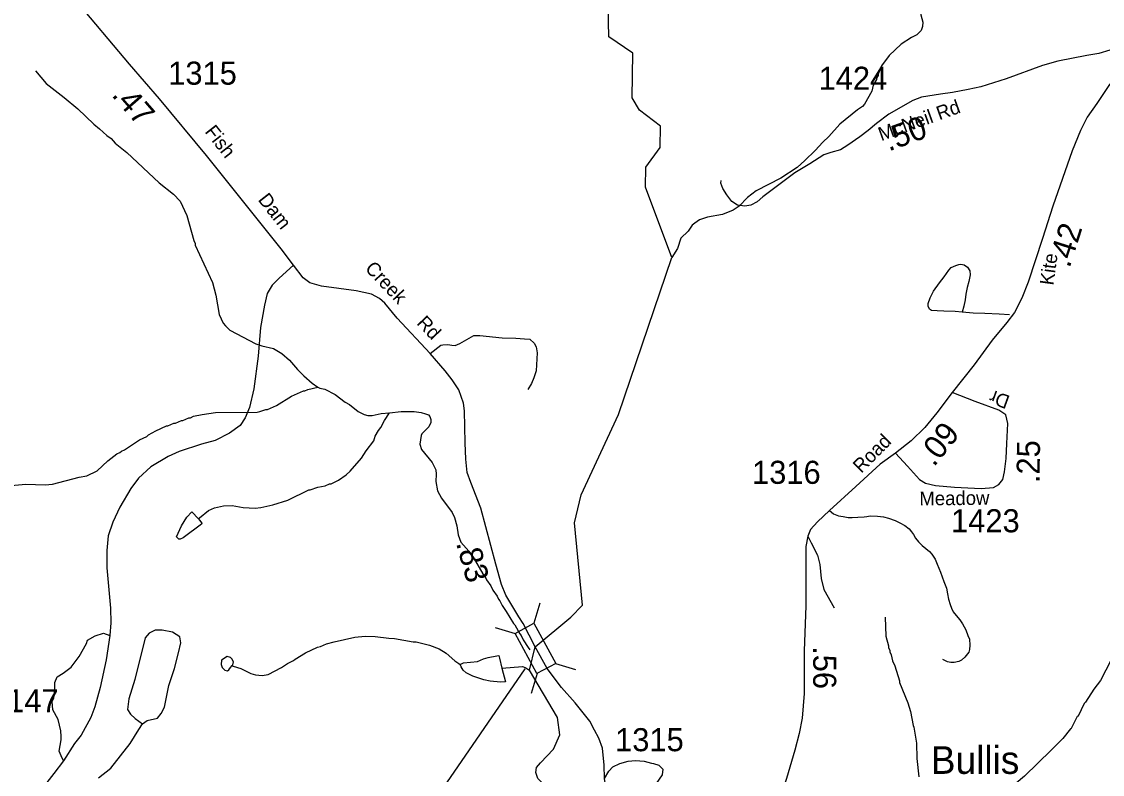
# Model space of a CAD drawing. Extents: x 1248089 to 1457196, y 820910 to 988753.
# Drawn here: x 1331365 to 1337218, y 888434 to 892512 of the extents above; entities that cross this region are included whole.
import ezdxf

# ---------------------------------------------------------------- set-up
doc = ezdxf.new("R2010")
doc.units = 0
for name, color, linetype in [('Exist Cultural Church with Cemetery Label', 7, 'Continuous'), ('Exist Hydrographic Creek Single Shore', 7, 'Continuous'), ('Exist Hydrographic Misc Water Feature', 7, 'Continuous'), ('Exist Road Non-System Type 51', 7, 'Continuous'), ('Exist Road Secondary Structure Standard Bridge CELL', 7, 'Continuous'), ('Exist Road Secondary Structure Standard Bridge Number Label', 7, 'Continuous'), ('Exist Road Secondary Type 51 Attributed', 7, 'Continuous'), ('Exist Road Secondary Type 51 Label', 7, 'Continuous'), ('Prop GRAU CAT1 Cell', 7, 'Continuous'), ('Prop Lane Lines', 7, 'Continuous')]:
    doc.layers.add(name, color=color, linetype=linetype)

msp = doc.modelspace()

# ---------------------------------------------------------------- linework, layer by layer
at = {"layer": 'Exist Hydrographic Creek Single Shore'}
for points in [[(1334146.7, 889125.4), (1334338.6, 889285.4), (1334402.6, 889351)], [(1335252.6, 886666.9), (1335237.7, 886742.7), (1335173.6, 886868.7), (1335059.6, 886995.7), (1334892.5, 887334), (1334877.6, 887416.3), (1334756.6, 887579.6), (1334641.6, 887637.8), (1334486.5, 887808.3), (1334495.7, 887978.6), (1334328.6, 888247.2), (1334160.8, 888410.5), (1334148.7, 888444.4), (1334153.5, 888471), (1334175.3, 888495.3), (1334245.5, 888570.4), (1334279.4, 888647.9), (1334266.5, 888741.8), (1334114.3, 888998.7), (1334146.7, 889125.4)]]:
    msp.add_lwpolyline(points, dxfattribs=at)
at = {"layer": 'Exist Hydrographic Misc Water Feature'}
for points in [[(1336337.5, 892845.4), (1336303, 892821.7), (1336276.5, 892794.4), (1336257.7, 892762.8), (1336238.7, 892717.2), (1336234.2, 892695.3), (1336247.2, 892645), (1336246.8, 892629), (1336233.7, 892581.3), (1336235.1, 892549.3), (1336246.1, 892509), (1336243.6, 892485.2), (1336237.1, 892463.2), (1336212.6, 892439.8), (1336184.3, 892426.5), (1336127.5, 892389.8), (1336063, 892328.2)], [(1334402.6, 889351), (1334358.5, 889797.1), (1334394.6, 889947.3), (1334596.6, 890383.1), (1334886.9, 891234.3), (1334742.6, 891614.5), (1334744.5, 891722.8), (1334822.5, 891829.6), (1334825.5, 891944.5), (1334710.5, 892032.1), (1334670.5, 892098.6), (1334675.5, 892341.5), (1334544.5, 892429.4), (1334540.5, 892593.7)], [(1336063, 892328.2), (1336022.1, 892272.6), (1336002.8, 892227.5), (1336002.6, 892219.9), (1335994.2, 892205.2), (1335994.1, 892197.5), (1335977.2, 892167.1), (1335968.3, 892135.8), (1335930.2, 892065), (1335917.8, 892051.4), (1335891.4, 892034.1), (1335795.2, 891956.9), (1335737.2, 891888.6), (1335704.4, 891859.5), (1335663.1, 891812.8), (1335605.5, 891758.5), (1335564.4, 891721.6), (1335476.8, 891664.2), (1335342.8, 891594.1), (1335295.8, 891559.4), (1335250.4, 891512.8), (1335217.8, 891489.7), (1335161.1, 891467.4), (1335078.7, 891451.8), (1335036.2, 891437), (1335009.8, 891419.8), (1334995.4, 891408.2), (1334974.5, 891376.8), (1334935.4, 891338), (1334915.9, 891282.5), (1334886.9, 891234.3)], [(1331438.9, 892245.7), (1331496.9, 892175.9), (1331594.9, 892101.2), (1331669.2, 892039.1), (1331754.9, 891956.6), (1331786.2, 891931.7), (1331825.2, 891894.6), (1331848.7, 891877.9), (1331872.1, 891853.2), (1331934.7, 891803.5), (1332110.1, 891638.4), (1332186.4, 891576.3), (1332223.3, 891539.2), (1332259.2, 891462.2), (1332297.3, 891325.1), (1332304.9, 891308.9), (1332304.7, 891300.9), (1332399, 891098.2), (1332417.1, 891029.7), (1332434.2, 890925.2), (1332456.9, 890878.6), (1332468.5, 890864.3), (1332491.8, 890839.6), (1332633.7, 890765.5), (1332665.5, 890754.6), (1332729.1, 890740.8), (1332774.4, 890713.5), (1332815.4, 890678.3), (1332857.9, 890627.1), (1332893, 890592.1), (1332937.9, 890552.8), (1332968.6, 890531.5)], [(1331267.5, 889995.3), (1331387.8, 890005.8), (1331491.8, 890002.8), (1331531.9, 890005.7), (1331677.1, 890043.4), (1331717.2, 890050.3), (1331774, 890078.6), (1331831.7, 890132.9), (1331880.7, 890169.5), (1331896.9, 890177), (1331905.1, 890184.8), (1331921.4, 890192.4), (1332002.9, 890246), (1332043.4, 890264.8), (1332051.7, 890272.5), (1332092.3, 890295.3), (1332149.1, 890321.7), (1332157.1, 890321.4), (1332189.5, 890336.5), (1332197.5, 890336.3), (1332230, 890351.4), (1332238, 890351.1), (1332270.4, 890366.1), (1332278.4, 890365.9), (1332294.6, 890373.4), (1332343, 890384.1), (1332415.2, 890393.9), (1332639.4, 890395.5), (1332655.5, 890399.1), (1332687.8, 890410.1), (1332695.8, 890409.8), (1332744.5, 890432.5), (1332825.9, 890482.1), (1332890.8, 890512.1), (1332898.8, 890511.9), (1332915, 890519.5), (1332968.6, 890531.5)], [(1332968.6, 890531.5), (1332979.1, 890525.6), (1333007, 890520.9), (1333062.3, 890491.2), (1333117.1, 890449.6), (1333140.7, 890437), (1333187.7, 890399.7), (1333219.2, 890382.8), (1333239.1, 890378.1), (1333263.1, 890377.4), (1333311.4, 890388.1), (1333356.9, 890392)], [(1333356.9, 890392), (1333419.8, 890399), (1333489.8, 890398.9), (1333527.6, 890393.8), (1333551.5, 890387.1), (1333567.3, 890380.6), (1333575.1, 890372.4), (1333580.7, 890356.3), (1333580.2, 890340.3), (1333569.6, 890316.6), (1333532.5, 890277.7), (1333528.2, 890269.8), (1333520.9, 890222), (1333530.1, 890193.8), (1333588.1, 890124.1), (1333607, 890083.6), (1333610.3, 890059.5), (1333607.2, 890019.6), (1333617.8, 889969.3), (1333638.7, 889930.7), (1333696.5, 889853.1), (1333709.7, 889824.7), (1333722.5, 889780.3), (1333729.2, 889732.1), (1333744.1, 889691.7), (1333786.6, 889642.5), (1333809.8, 889609.9), (1333863.2, 889520.3), (1333871, 889512.1), (1333882.4, 889487.8), (1333905.5, 889455.2), (1333916.7, 889430.8), (1333939.9, 889398.2), (1333947.4, 889382), (1333955.2, 889373.7), (1333966.5, 889349.4), (1333989.6, 889316.8), (1334027.8, 889251.7), (1334035.6, 889243.5), (1334062.2, 889194.7), (1334070, 889186.5), (1334081.3, 889162.2), (1334108.1, 889121.4), (1334116.1, 889108.7)], [(1332322, 889817.8), (1332328.6, 889824.2), (1332376.3, 889863.3), (1332408.7, 889878.3), (1332457.1, 889888.9), (1332505.1, 889889.5), (1332564.8, 889879.8), (1332628.7, 889876), (1332660.8, 889879), (1332725.3, 889893.2), (1332806.1, 889918.8), (1332919.7, 889975.5), (1332927.7, 889975.3), (1332968.1, 889990.1), (1333008.4, 889997), (1333032.7, 890008.2), (1333040.6, 890008), (1333081.1, 890026.8), (1333122.1, 890055.6), (1333144.6, 890076.9), (1333204.6, 890147.3), (1333229.7, 890186.5), (1333271.3, 890241.3), (1333279.9, 890265), (1333296.9, 890296.5), (1333309.3, 890312.1), (1333330.4, 890351.5), (1333356.9, 890392)], [(1332322, 889817.8), (1332328.8, 889810.7), (1332340.3, 889794.4), (1332339.3, 889788.8), (1332240, 889715.2), (1332223.8, 889707.7), (1332215.8, 889707.9), (1332204.1, 889720.2), (1332229.9, 889779.5), (1332259.2, 889826.7), (1332286.1, 889855.9), (1332322, 889817.8)], [(1336040.8, 889285.7), (1336044.5, 889181.7), (1336059.2, 889129.4), (1336059.1, 889121.4), (1336066.7, 889105.2), (1336066.5, 889097.2), (1336074.2, 889081), (1336081.5, 889048.8), (1336092.9, 889022.5), (1336119.1, 888940), (1336118.9, 888932), (1336164.4, 888821), (1336179.4, 888774.6), (1336193.7, 888698.3), (1336197.5, 888690.2), (1336211.6, 888601.9), (1336213.7, 888519.8), (1336223.6, 888419.6)], [(1332504.8, 889022.6), (1332510.3, 889020.1), (1332552.2, 889006.4), (1332605.5, 888980.9), (1332631.3, 888972.2), (1332667.2, 888969.1), (1332699.4, 888974.2), (1332772.5, 889012.1), (1332805.1, 889035.2), (1332837.5, 889050.1), (1332845.8, 889057.9), (1332902.9, 889092.3), (1332967.6, 889122.4), (1332983.7, 889125.9), (1333016.2, 889141), (1333056.5, 889151.8), (1333169.3, 889176.5), (1333225.5, 889182.9), (1333279.4, 889181.4), (1333353.3, 889171.2), (1333383.2, 889170.4), (1333484.7, 889151.4), (1333500.7, 889150.9), (1333574.2, 889132.9), (1333625.7, 889113.4), (1333663.1, 889090.3), (1333709.9, 889048.9), (1333731.6, 889034.3), (1333740.1, 889028.2)], [(1332504.8, 889022.6), (1332508.8, 889027.7), (1332511.3, 889043.6), (1332503.7, 889059.9), (1332495.9, 889066), (1332478.1, 889072.6), (1332447.4, 889051.5), (1332444.9, 889029.5), (1332450.4, 889013.4), (1332466, 888999), (1332479.8, 888994.6), (1332487.4, 889000.6), (1332496.3, 889012.1), (1332504.8, 889022.6)], [(1333740.1, 889028.2), (1333757.6, 889037.5), (1333833.9, 889045.3), (1333866.3, 889060.4), (1333890.6, 889067.7), (1333938.8, 889076.3), (1333948.9, 889078.1), (1333952.4, 889064), (1333966, 889009.1)], [(1337265.7, 889053.8), (1337207.2, 888943.1), (1337172.1, 888895.9), (1337126.5, 888825), (1337118.4, 888817.2), (1337086.9, 888749.8), (1337080.8, 888746.3), (1337049.4, 888682.7), (1337044.4, 888680.5), (1337004.2, 888627.7), (1336969.6, 888593.6)], [(1333966, 889009.1), (1333985.8, 888934.8), (1333958.8, 888933.8), (1333902.9, 888939.4), (1333867.1, 888946.4), (1333807.6, 888966.2), (1333772.1, 888983.2), (1333756.5, 888997.6), (1333745, 889015.9), (1333740.1, 889028.2)], [(1333966, 889009.1), (1334077.2, 889018.3), (1334091, 889011.9), (1334114.3, 888998.7)], [(1336969.6, 888593.6), (1336940.8, 888565.2), (1336795.7, 888424.5), (1336695.8, 888338.8), (1336672.9, 888299.3), (1336659.8, 888251.7), (1336647.1, 888219.9), (1336622.4, 888188.5), (1336549.7, 888156.1), (1336515.7, 888152.9), (1336505.5, 888149.1), (1336489.2, 888135.5), (1336484.9, 888119.6), (1336484.2, 888087.6), (1336477.7, 888067.8), (1336471.6, 888061.9), (1336463.5, 888056.1), (1336447.4, 888052.4), (1336419.5, 888055.1), (1336411.4, 888049.3), (1336394.8, 888025.7), (1336380.5, 888011.9), (1336358.3, 888000.5), (1336323.2, 887992.6)]]:
    msp.add_lwpolyline(points, dxfattribs=at)
at = {"layer": 'Exist Road Non-System Type 51'}
for points in [[(1336458.9, 890938.2), (1336420.9, 890941), (1336358.9, 890942.2), (1336322.9, 890944.9), (1336292.9, 890947.5), (1336281.1, 890953.8), (1336273.4, 890970), (1336273.7, 890984), (1336284.3, 891015.8), (1336303, 891051.4), (1336336, 891096.8), (1336360.6, 891128.3), (1336385.4, 891165.8), (1336399.7, 891179.5), (1336423.9, 891191.1), (1336440, 891196.7), (1336452.1, 891198.5), (1336470, 891194.1), (1336487.8, 891181.8), (1336499.4, 891161.5), (1336500.9, 891139.5), (1336494.2, 891103.6), (1336485.6, 891071.8), (1336478.8, 891035.9), (1336474.2, 891003.9), (1336467.5, 890970.1), (1336458.9, 890938.2)], [(1336714.7, 890923.1), (1336658.7, 890926.2), (1336580.8, 890929.8), (1336518.8, 890933), (1336458.9, 890938.2)], [(1333576.4, 890714.5), (1333635.8, 890758.5), (1333646.5, 890760.9), (1333672.7, 890762.1), (1333694.1, 890759.7), (1333711.9, 890757.4), (1333738.1, 890768.1), (1333814.2, 890812.1), (1333846.3, 890810.9), (1333966.4, 890797.8), (1334041.3, 890796.6), (1334087.7, 890793.1), (1334116.2, 890790.7), (1334140, 890769.3), (1334151.9, 890750.2), (1334156.7, 890716.9), (1334150.7, 890620.5), (1334138.8, 890581.2), (1334126.9, 890551.5), (1334105.5, 890519.4)], [(1335740, 889864), (1335762.1, 889845.3), (1335788.6, 889834), (1335813.6, 889830.2), (1335841.4, 889825.4), (1335863.4, 889825), (1335893.6, 889826.4), (1335927.7, 889829.5), (1335941.7, 889831.2), (1335959.8, 889834.6), (1336000.4, 889832.7), (1336032.3, 889828.1), (1336060.2, 889821.5), (1336096, 889808.8), (1336121.7, 889796.3), (1336147.5, 889781.7), (1336171.1, 889763.2), (1336184.8, 889747), (1336194.5, 889732.8), (1336206.1, 889712.5), (1336221.8, 889694.2), (1336241.4, 889673.8), (1336261, 889657.4), (1336280.7, 889641), (1336294.5, 889626.7), (1336311.9, 889600.3), (1336323.4, 889572.1), (1336340.5, 889529.7), (1336359.5, 889479.3), (1336372.8, 889443), (1336378.2, 889410.9), (1336383.6, 889382.7), (1336393.1, 889354.5), (1336400.7, 889334.4), (1336410.3, 889314.2), (1336425.9, 889293.8), (1336445.4, 889271.4), (1336461, 889249.1), (1336478.3, 889216.7), (1336489.7, 889186.5), (1336497.3, 889166.3), (1336500.7, 889134.2), (1336498.2, 889110.3), (1336493.9, 889096.3), (1336473.4, 889068.7), (1336455.1, 889053.1), (1336440.9, 889045.4), (1336414.8, 889039.9), (1336396.8, 889040.3), (1336378.8, 889042.6), (1336353, 889055.1)], [(1335622.1, 889724.7), (1335640.8, 889688), (1335674.9, 889621.6), (1335688.2, 889570.4), (1335693.9, 889494.6), (1335709, 889435.8), (1335765.9, 889335.4)], [(1331590.8, 888507.3), (1331579.3, 888533.2), (1331568.6, 888559), (1331579.3, 888621.6), (1331579.3, 888638.8), (1331577.2, 888669), (1331562.1, 888731.5), (1331534.1, 888783.3), (1331529.8, 888828.6), (1331538.4, 888845.8), (1331544.9, 888897.6), (1331544.9, 888932.1), (1331557.8, 888962.3), (1331590.1, 888981.7), (1331633.2, 889014), (1331676.3, 889072.2), (1331715.1, 889143.4), (1331721.5, 889160.6), (1331762.5, 889184.3), (1331807.7, 889199.4), (1331842.1, 889185.8)], [(1331781.7, 888415.4), (1331848.5, 888467.1), (1331951.9, 888600.8), (1331999.3, 888676.3), (1332018.4, 888707.8), (1332044.2, 888725.1), (1332100.2, 888738), (1332119.6, 888763.9), (1332139, 888798.4), (1332162.7, 888914.8), (1332192.9, 889007.5), (1332214.4, 889091.6), (1332227.4, 889145.5), (1332220.9, 889177.9), (1332182.1, 889203.8), (1332126.1, 889214.5), (1332087.3, 889214.5), (1332055, 889199.4), (1332033.4, 889173.6), (1331977.4, 888947.2), (1331945.1, 888843.7), (1331938.6, 888785.5), (1331953.7, 888759.6), (1331979.6, 888735.9), (1332018.4, 888707.8)], [(1334521.9, 888410.9), (1334544.6, 888451.7), (1334565.8, 888474.5), (1334604.8, 888492.4), (1334648.7, 888505.4), (1334689.4, 888508.7), (1334736.6, 888505.4), (1334775.6, 888494), (1334787, 888492.4), (1334816.3, 888484.3), (1334837.4, 888461.5), (1334834.2, 888430.5), (1334785.4, 888360.5), (1334738.2, 888321.5), (1334705.7, 888274.3), (1334689.4, 888238.5)]]:
    msp.add_lwpolyline(points, dxfattribs=at)
at = {"layer": 'Exist Road Secondary Structure Standard Bridge CELL'}
for p, q in [((1334171.6, 889361.2), (1334139.2, 889252.7)), ((1333928.9, 889230.1), (1334037.3, 889197.7)), ((1334256.5, 889034.3), (1334365, 889002)), ((1334156.9, 888980.6), (1334124.6, 888872.1))]:
    msp.add_line(p, q, dxfattribs=at)
msp.add_lwpolyline([(1334139.2, 889252.7), (1334257, 889034.6), (1334155.1, 888979.6), (1334037.3, 889197.7)], close=True, dxfattribs=at)
at = {"layer": 'Exist Road Secondary Structure Standard Bridge Number Label'}
msp.add_line((1334089.4, 889004.6), (1333150.8, 887641), dxfattribs=at)
at = {"layer": 'Exist Road Secondary Type 51 Attributed'}
for points in [[(1332837.6, 891192.2), (1332770.7, 891279.9), (1332366.6, 891787.3), (1332111.9, 892094.2), (1331949.5, 892280.8), (1331650.3, 892637), (1331486.2, 892825.1), (1331443.2, 892892.1), (1331428.9, 892914.4), (1331416.1, 892981.4), (1331400.2, 893115.3), (1331405.6, 893184.8)], [(1337464.7, 892434.9), (1337354.8, 892290.2), (1337256.6, 892170.5), (1337187.9, 892068.9), (1337134.7, 891993.8), (1337098.8, 891921.8), (1337053.5, 891810.8), (1336949, 891511.6), (1336892.7, 891336.4), (1336816.3, 891101), (1336781.9, 891013.5), (1336741.2, 890935.3), (1336700.6, 890882.1), (1336620.9, 890785.1), (1336524, 890652.1), (1336403.4, 890502.4)], [(1337258.7, 892357.7), (1337197.7, 892338.9), (1337133.6, 892327.9), (1336977.4, 892296.7), (1336893, 892273.2), (1336696, 892201.2), (1336560.1, 892159), (1336491.3, 892143.4), (1336406.9, 892127.7), (1336341.3, 892118.3), (1336237.8, 892101.7), (1336190.9, 892084.5), (1336061.1, 892011), (1335993.9, 891959.3), (1335948.6, 891921.8), (1335904.9, 891887.4), (1335839.2, 891842), (1335800.1, 891817), (1335747, 891802.9), (1335709.5, 891790.4), (1335632.9, 891741.9), (1335551.6, 891691.9), (1335378.6, 891562.6), (1335348.9, 891536), (1335313, 891517.2), (1335281.7, 891512.5), (1335241.1, 891517.2), (1335211.4, 891537.6), (1335183.2, 891573.5), (1335161.4, 891607.9), (1335152, 891636.1), (1335153.6, 891650.6)], [(1332837.6, 891192.2), (1332758.9, 891122.4), (1332722.2, 891084.2), (1332695.1, 891039.5), (1332679.2, 890975.7), (1332658.5, 890854.6), (1332645.8, 890699.9), (1332621.9, 890523), (1332598.3, 890420.3), (1332576, 890364.5), (1332549, 890323.1), (1332490, 890281.6), (1332412, 890243.3), (1332338.7, 890222.6), (1332217.6, 890182.8), (1332158.7, 890155.7), (1332065.1, 890099), (1331998.2, 890038.4), (1331955.2, 889982.6), (1331896.2, 889880.6), (1331858, 889799.3), (1331832.5, 889726), (1331826.1, 889647.1), (1331826.1, 889553), (1331845.2, 889334.6), (1331848.4, 889254.9), (1331842.1, 889185.8), (1331823, 889055), (1331789.5, 888903.6), (1331760.9, 888799.9), (1331740.2, 888740.9), (1331686.4, 888646), (1331651.4, 888601.4), (1331590.8, 888507.3), (1331538.3, 888438.8), (1331430, 888299.2)], [(1334146.7, 889125.4), (1334080.1, 889250.7), (1334057.2, 889286.7), (1333987.1, 889404.3), (1333964.2, 889462.3), (1333933.7, 889572.2), (1333851.5, 889875.1), (1333798.1, 890015.5), (1333778.2, 890068.9), (1333770.6, 890140.7), (1333767.6, 890230), (1333763, 890404), (1333756.9, 890445.2), (1333732.5, 890517), (1333695.9, 890571.9), (1333659.3, 890619.2), (1333576.4, 890714.5), (1333399, 890905.4), (1333331.9, 890986.3), (1333303, 891012.2), (1333258.7, 891035.1), (1333176.4, 891053.4), (1332988.8, 891077.9), (1332926.2, 891096.2), (1332889.6, 891123.7), (1332837.6, 891192.2)], [(1336403.4, 890502.4), (1336320.9, 890393.2), (1336256.9, 890313.4), (1336181.8, 890239.9), (1336098.1, 890174.4)], [(1336696, 890144.5), (1336700.7, 890225.8), (1336705.4, 890333.8), (1336694.5, 890380.7), (1336657, 890407.3), (1336528.8, 890454.2), (1336403.4, 890502.4)], [(1336098.1, 890174.4), (1336015.2, 890114.8), (1335882, 889993.4), (1335740, 889864), (1335674.7, 889801.5), (1335637.7, 889760.3), (1335622.1, 889724.7), (1335612.2, 889667.9), (1335612.2, 889347.6), (1335602.2, 889103.1), (1335602.3, 888872.5), (1335592.3, 888738.9), (1335575.3, 888655), (1335552.6, 888564), (1335507.2, 888411.2), (1335454.7, 888262), (1335399.3, 888080), (1335379.4, 888026), (1335311.7, 887943.1), (1335219.3, 887852.2), (1335066, 887718.6), (1334957.6, 887615.5)], [(1336098.1, 890174.4), (1336161.5, 890103.8), (1336227.2, 890031.9), (1336260, 890011.6), (1336313.1, 889999), (1336416.3, 889989.7), (1336561.6, 889981.8), (1336627.3, 889988.1), (1336657, 890003.7), (1336678.8, 890031.9), (1336688.2, 890072.6), (1336696, 890144.5)], [(1334957.6, 887615.5), (1334881.3, 887701), (1334804.8, 887793.4), (1334713.9, 887906.4), (1334684.4, 887943.2), (1334660.5, 887994.9), (1334622.4, 888086.5), (1334558.5, 888243), (1334534.1, 888333.1), (1334521.9, 888410.9), (1334518.8, 888484.2), (1334509.7, 888575.8), (1334491.4, 888629.2), (1334467, 888673.5), (1334441.1, 888721.6), (1334361.8, 888820.8), (1334288.6, 888904.8), (1334211.1, 889006.6), (1334146.7, 889125.4)]]:
    msp.add_lwpolyline(points, dxfattribs=at)

# ---------------------------------------------------------------- texts
at = {"layer": 'Exist Cultural Church with Cemetery Label'}
msp.add_text('Bullis', height=150, dxfattribs=at).set_placement((1336288.6, 888436.4))
at = {"layer": 'Exist Road Secondary Type 51 Label'}
for s, rotation, p in [('McNeil Rd', 19.7886, (1336020.1, 891863.6)), ('Fish          Dam', 308.01079, (1332353.3, 891914.8)), ('Kite ', 82.34132, (1336952.8, 891080.3)), ('Creek     Rd', 313.47432, (1333220.1, 891170.3)), ('Dr', 159.99464, (1336722.3, 890482)), (' Road ', 45.22493, (1335892.3, 890041.6)), ('Meadow', 0.62062, (1336227.1, 889890.3))]:
    msp.add_text(s, height=75, rotation=rotation, dxfattribs=at).set_placement(p)
at = {"layer": 'Prop GRAU CAT1 Cell'}
for s, rotation, p in [('.47', 311.05906, (1331848.1, 892112.1)), ('.50', 20.15032, (1336060.5, 891807.6)), ('.42', 72.19457, (1337039.8, 891173.1)), ('.09', 51.22571, (1336305.6, 890095.7)), ('.25', 89.40213, (1336877.8, 890010.8)), ('.83', 285.51244, (1333716.5, 889687.2)), ('.56', 270.01345, (1335651.4, 889128.4))]:
    msp.add_text(s, height=125, rotation=rotation, dxfattribs=at).set_placement(p)
at = {"layer": 'Prop Lane Lines'}
for s, p in [('1315', (1332158.4, 892170.1)), ('1424', (1335680.8, 892142.3)), ('1316', (1335320.2, 890007.6)), ('1423', (1336398.1, 889745.1)), ('1147', (1331193.3, 888770)), ('1315', (1334578.7, 888559))]:
    msp.add_text(s, height=125, dxfattribs=at).set_placement(p)

doc.saveas('drawing.dxf')
